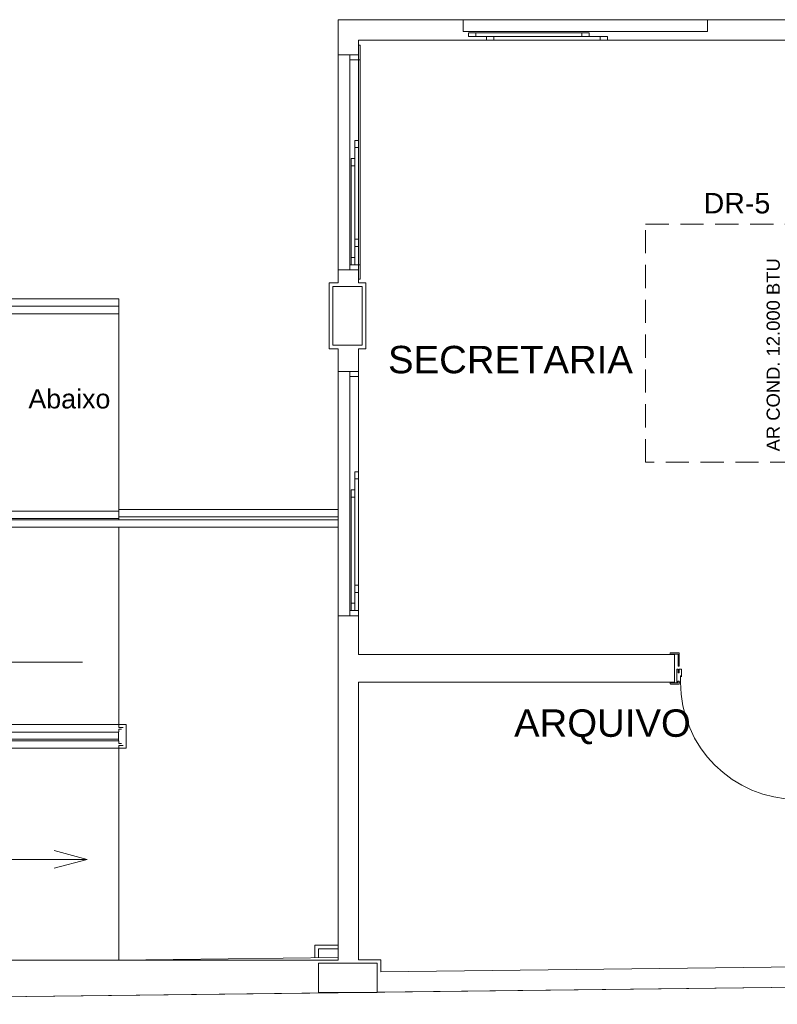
# Model space of a CAD drawing. Header units: millimetres. Extents: x 567 to 934, y -1 to 364.
# Tile 613 of 656: x 749 to 759, y 87 to 100. Entities that reach past the tile are written whole.
import ezdxf

# ---------------------------------------------------------------- set-up
doc = ezdxf.new("R2010")
doc.units = ezdxf.units.MM
doc.header["$MEASUREMENT"] = 0
for name, pattern in [('Dash', [0.00635, 0.003175, -0.003175]), ('HIDDEN2', [0.47625, 0.3175, -0.15875]), ('NULL', [0])]:
    doc.linetypes.add(name, pattern=pattern)
for name, color, linetype, lineweight in [('A-ANNO-NOTE', 7, 'Continuous', 13), ('A-AREA-IDEN', 7, 'Continuous', 9), ('A-FLOR-LEVL', 7, 'Continuous', 13), ('A-FLOR-LEVL-TEXT', 7, 'Continuous', 13), ('A-GLAZ', 7, 'Continuous', 13), ('A-GLAZ-SILL', 7, 'Continuous', 13), ('A-WALL', 7, 'Continuous', 25), ('ARQ-ALV-REB', 7, 'Continuous', 18), ('ARQ-ESQUAD', 7, 'Continuous', 25), ('C-PROP-LINE', 7, 'Continuous', 25), ('Corrimão', 7, 'Continuous', 13), ('DI-Detalhes', 1, 'HIDDEN2', 9), ('Inclinações no ponto', 7, 'Continuous', 9), ('S-COLS', 7, 'Continuous', 13), ('Textos', 7, 'Continuous', 9)]:
    doc.layers.add(name, color=color, linetype=linetype, lineweight=lineweight)
doc.layers.add('A-AREA', color=7, linetype='Dash', lineweight=13, true_color=0xc0c0c0)
doc.styles.add('Arial', font='arial.ttf')

msp = doc.modelspace()

# ---------------------------------------------------------------- linework, layer by layer
at = {"layer": 'A-AREA', "color": 8, "linetype": 'Continuous', "lineweight": 5}
for p, q in [((744.81, 96.544), (750.471, 96.544)), ((750.471, 96.544), (750.471, 96.445)), ((750.471, 96.343), (750.471, 93.667)), ((750.471, 93.543), (750.471, 93.524)), ((750.471, 93.524), (753.471, 93.524))]:
    msp.add_line(p, q, dxfattribs=at)
at = {"layer": 'A-FLOR-LEVL', "color": 8, "lineweight": 5}
for p, q in [((749.979, 96.544), (750.471, 96.544)), ((750.471, 96.445), (750.471, 96.544)), ((750.471, 93.667), (750.471, 96.343)), ((750.471, 93.423), (750.471, 90.686)), ((750.471, 90.661), (750.471, 90.624)), ((750.47, 90.524), (739.351, 90.524)), ((750.471, 90.466), (750.471, 90.504)), ((750.471, 87.504), (750.471, 90.441))]:
    msp.add_line(p, q, dxfattribs=at)
at = {"layer": 'A-GLAZ', "color": 8, "lineweight": 5}
for p, q in [((758.521, 100.363), (755.181, 100.363)), ((755.181, 100.363), (755.181, 100.203)), ((758.521, 100.203), (758.521, 100.363)), ((755.181, 100.203), (758.521, 100.203)), ((755.251, 100.133), (755.251, 100.183)), ((755.251, 100.183), (756.901, 100.183)), ((755.251, 100.133), (755.251, 100.183)), ((755.251, 100.183), (755.351, 100.183)), ((755.351, 100.183), (755.351, 100.133)), ((756.801, 100.133), (756.801, 100.183)), ((756.801, 100.183), (756.901, 100.183)), ((756.901, 100.183), (756.901, 100.133)), ((756.901, 100.183), (756.901, 100.133)), ((756.901, 100.133), (755.251, 100.133)), ((755.351, 100.133), (755.251, 100.133)), ((757.151, 100.133), (755.501, 100.133)), ((755.501, 100.133), (755.501, 100.083)), ((755.601, 100.133), (755.501, 100.133)), ((755.501, 100.133), (755.501, 100.083)), ((755.501, 100.083), (757.151, 100.083)), ((755.501, 100.083), (755.601, 100.083)), ((755.601, 100.083), (755.601, 100.133)), ((756.901, 100.133), (756.801, 100.133)), ((757.151, 100.133), (757.051, 100.133)), ((757.051, 100.133), (757.051, 100.083)), ((757.051, 100.083), (757.151, 100.083)), ((757.151, 100.083), (757.151, 100.133)), ((757.151, 100.083), (757.151, 100.133)), ((753.771, 100.013), (753.751, 100.013)), ((753.771, 99.813), (753.771, 100.013)), ((753.631, 99.883), (753.471, 99.883)), ((753.471, 99.883), (753.471, 96.943)), ((753.631, 96.943), (753.631, 99.883)), ((753.631, 99.813), (753.751, 99.813)), ((753.751, 99.883), (753.751, 99.813)), ((753.751, 99.813), (753.751, 99.883)), ((753.751, 99.813), (753.771, 99.813)), ((753.751, 98.713), (753.751, 99.813)), ((753.771, 99.813), (753.771, 97.013)), ((753.701, 98.713), (753.701, 97.263)), ((753.751, 98.713), (753.701, 98.713)), ((753.701, 98.713), (753.701, 98.613)), ((753.751, 98.713), (753.701, 98.713)), ((753.751, 97.263), (753.751, 98.713)), ((753.751, 98.613), (753.751, 98.713)), ((753.701, 98.613), (753.751, 98.613)), ((753.651, 98.463), (753.701, 98.463)), ((753.651, 97.013), (753.651, 98.463)), ((753.651, 98.463), (753.701, 98.463)), ((753.651, 98.363), (753.651, 98.463)), ((753.701, 98.463), (753.701, 97.013)), ((753.701, 98.463), (753.701, 98.363)), ((753.701, 98.363), (753.651, 98.363)), ((753.701, 97.363), (753.701, 97.263)), ((753.751, 97.363), (753.701, 97.363)), ((753.751, 97.263), (753.751, 97.363)), ((753.701, 97.263), (753.751, 97.263)), ((753.701, 97.263), (753.751, 97.263)), ((753.751, 97.013), (753.751, 97.263)), ((753.651, 97.113), (753.701, 97.113)), ((753.651, 97.013), (753.651, 97.113)), ((753.701, 97.113), (753.701, 97.013)), ((753.471, 96.943), (753.631, 96.943)), ((753.651, 97.013), (753.631, 97.013)), ((753.701, 97.013), (753.651, 97.013)), ((753.701, 97.013), (753.651, 97.013)), ((753.751, 97.013), (753.701, 97.013)), ((753.771, 97.013), (753.751, 97.013)), ((753.751, 97.013), (753.751, 96.943)), ((753.751, 96.943), (753.751, 97.013)), ((753.771, 96.813), (753.771, 97.013)), ((753.751, 96.813), (753.771, 96.813)), ((753.631, 95.553), (753.471, 95.553)), ((753.471, 95.553), (753.471, 92.213)), ((753.631, 92.213), (753.631, 95.553)), ((753.631, 95.483), (753.751, 95.483)), ((753.751, 95.483), (753.751, 95.553)), ((753.701, 94.183), (753.701, 92.533)), ((753.751, 94.183), (753.701, 94.183)), ((753.701, 94.183), (753.701, 94.083)), ((753.751, 94.183), (753.701, 94.183)), ((753.751, 92.533), (753.751, 94.183)), ((753.751, 94.083), (753.751, 94.183)), ((753.701, 94.083), (753.751, 94.083)), ((753.651, 93.933), (753.701, 93.933)), ((753.651, 92.283), (753.651, 93.933)), ((753.651, 93.933), (753.701, 93.933)), ((753.651, 93.833), (753.651, 93.933)), ((753.701, 93.833), (753.651, 93.833)), ((753.701, 93.933), (753.701, 92.283)), ((753.701, 93.933), (753.701, 93.833)), ((753.701, 92.633), (753.701, 92.533)), ((753.751, 92.633), (753.701, 92.633)), ((753.751, 92.533), (753.751, 92.633)), ((753.701, 92.533), (753.751, 92.533)), ((753.701, 92.533), (753.751, 92.533)), ((753.651, 92.383), (753.701, 92.383)), ((753.651, 92.283), (753.651, 92.383)), ((753.701, 92.383), (753.701, 92.283)), ((753.651, 92.283), (753.631, 92.283)), ((753.701, 92.283), (753.651, 92.283)), ((753.701, 92.283), (753.651, 92.283)), ((753.751, 92.283), (753.701, 92.283)), ((753.751, 92.213), (753.751, 92.283)), ((753.471, 92.213), (753.631, 92.213))]:
    msp.add_line(p, q, dxfattribs=at)
at = {"layer": 'A-GLAZ-SILL', "color": 8, "lineweight": 5}
for p, q in [((753.751, 99.813), (753.751, 98.713)), ((753.751, 97.263), (753.751, 97.013)), ((753.751, 95.483), (753.751, 94.183)), ((753.751, 92.533), (753.751, 92.283))]:
    msp.add_line(p, q, dxfattribs=at)
at = {"layer": 'A-WALL', "color": 8, "lineweight": 5}
for p, q in [((753.471, 100.363), (753.471, 99.883)), ((755.181, 100.363), (753.471, 100.363)), ((760.68, 100.363), (758.521, 100.363)), ((753.751, 99.883), (753.751, 100.083)), ((753.751, 100.083), (755.501, 100.083)), ((757.151, 100.083), (760.68, 100.083)), ((753.631, 99.883), (753.751, 99.883)), ((753.471, 96.943), (753.471, 96.763)), ((753.751, 96.943), (753.631, 96.943)), ((753.751, 96.763), (753.751, 96.943)), ((753.348, 96.763), (753.348, 95.862)), ((753.471, 96.763), (753.348, 96.763)), ((753.398, 95.912), (753.398, 96.713)), ((753.398, 96.713), (753.471, 96.713)), ((753.471, 96.713), (753.751, 96.713)), ((753.848, 96.763), (753.751, 96.763)), ((753.751, 96.713), (753.798, 96.713)), ((753.798, 96.713), (753.798, 95.912)), ((753.848, 95.862), (753.848, 96.763)), ((753.348, 95.862), (753.471, 95.862)), ((753.471, 95.912), (753.398, 95.912)), ((753.471, 95.913), (753.471, 95.912)), ((753.751, 95.913), (753.471, 95.913)), ((753.471, 95.862), (753.471, 95.553)), ((753.751, 95.912), (753.751, 95.913)), ((753.798, 95.912), (753.751, 95.912)), ((753.751, 95.553), (753.751, 95.862)), ((753.751, 95.862), (753.848, 95.862)), ((753.631, 95.553), (753.751, 95.553)), ((753.471, 92.213), (753.471, 87.504)), ((753.751, 92.213), (753.631, 92.213)), ((753.751, 91.683), (753.751, 92.213)), ((758.012, 91.683), (753.751, 91.683)), ((758.071, 91.683), (758.014, 91.683)), ((758.071, 91.303), (758.071, 91.683)), ((753.751, 91.303), (758.012, 91.303)), ((753.751, 87.511), (753.751, 91.303)), ((758.014, 91.303), (758.071, 91.303)), ((753.154, 87.536), (753.154, 87.711)), ((753.154, 87.711), (753.471, 87.711)), ((753.204, 87.661), (753.204, 87.536)), ((753.471, 87.661), (753.204, 87.661)), ((753.471, 87.504), (733.61, 87.504)), ((750.466, 87.504), (753.471, 87.539)), ((754.054, 87.511), (753.751, 87.511)), ((754.054, 87.346), (754.054, 87.511)), ((753.204, 87.061), (753.204, 87.461)), ((753.204, 87.461), (753.751, 87.461)), ((753.751, 87.461), (754.004, 87.461)), ((754.004, 87.461), (754.004, 87.345)), ((759.951, 87.416), (754.054, 87.346)), ((754.004, 87.345), (754.004, 87.065)), ((754.004, 87.065), (765.31, 87.199)), ((753.471, 87.059), (740.061, 86.901)), ((753.674, 87.061), (753.204, 87.061)), ((753.471, 87.059), (753.674, 87.061))]:
    msp.add_line(p, q, dxfattribs=at)
at = {"layer": 'ARQ-ALV-REB', "color": 8, "lineweight": 5}
for p, q in [((744.81, 96.544), (750.471, 96.544)), ((750.471, 96.544), (750.471, 96.445)), ((750.471, 96.343), (750.471, 93.667)), ((750.471, 93.543), (750.471, 93.524)), ((750.471, 93.524), (753.471, 93.524))]:
    msp.add_line(p, q, dxfattribs=at)
at = {"layer": 'ARQ-ESQUAD', "color": 8, "lineweight": 5}
for p, q in [((758.012, 91.703), (758.012, 91.683)), ((758.012, 91.683), (758.014, 91.683)), ((758.014, 91.683), (758.023, 91.689)), ((758.132, 91.707), (758.016, 91.707)), ((758.023, 91.689), (758.121, 91.689)), ((758.121, 91.689), (758.121, 91.523)), ((758.132, 91.523), (758.132, 91.707)), ((758.12, 91.483), (758.1, 91.483)), ((758.1, 91.483), (758.1, 91.303)), ((758.12, 91.431), (758.12, 91.483)), ((758.132, 91.431), (758.12, 91.431)), ((758.121, 91.523), (758.132, 91.523)), ((758.164, 91.483), (758.132, 91.483)), ((758.132, 91.483), (758.132, 91.431)), ((758.164, 91.388), (758.164, 91.483)), ((758.014, 91.303), (758.012, 91.303)), ((758.012, 91.303), (758.012, 91.283)), ((758.023, 91.296), (758.014, 91.303)), ((758.016, 91.279), (758.132, 91.279)), ((758.114, 91.296), (758.023, 91.296)), ((758.1, 91.303), (758.114, 91.303)), ((758.132, 91.319), (758.114, 91.319)), ((758.114, 91.319), (758.114, 91.296)), ((758.114, 91.303), (758.114, 91.296)), ((758.132, 91.319), (758.132, 91.303)), ((758.132, 91.279), (758.132, 91.303)), ((758.132, 91.303), (758.151, 91.303)), ((758.155, 91.388), (758.151, 91.388)), ((758.151, 91.388), (758.151, 91.38)), ((758.151, 91.303), (758.151, 91.388)), ((758.151, 91.388), (758.164, 91.388)), ((758.16, 91.396), (758.155, 91.396)), ((758.155, 91.396), (758.155, 91.388)), ((758.16, 91.388), (758.16, 91.396)), ((758.164, 91.388), (758.16, 91.388)), ((758.164, 91.38), (758.164, 91.388))]:
    msp.add_line(p, q, dxfattribs=at)
for centre, radius, start, end in [((758.016, 91.703), 0.004, 90, 180), ((758.016, 91.283), 0.004, 180, 270), ((758.157, 91.389), 0.0105, 231.724, 308.276), ((759.751, 91.303), 1.6, 180, 270)]:
    msp.add_arc(centre, radius, start, end, dxfattribs=at)
at = {"layer": 'C-PROP-LINE', "color": 8, "lineweight": 5}
msp.add_line((740.061, 86.901), (765.302, 87.199), dxfattribs=at)
at = {"layer": 'Corrimão', "color": 8, "lineweight": 5}
for p, q in [((741.415, 96.445), (750.471, 96.445)), ((750.471, 96.445), (750.471, 96.343)), ((741.415, 96.343), (750.471, 96.343)), ((739.351, 93.645), (750.471, 93.645)), ((753.471, 93.667), (750.471, 93.667)), ((750.471, 93.667), (750.471, 93.576)), ((750.471, 93.577), (750.471, 93.543)), ((750.471, 93.566), (753.471, 93.566)), ((739.352, 93.543), (750.471, 93.543)), ((750.471, 93.525), (739.352, 93.525)), ((750.471, 93.423), (739.351, 93.423)), ((753.471, 93.423), (750.471, 93.423)), ((750.471, 90.725), (739.351, 90.725)), ((750.47, 90.623), (739.351, 90.623)), ((750.47, 90.505), (750.47, 90.623)), ((750.572, 90.725), (750.471, 90.725)), ((750.534, 90.686), (750.471, 90.686)), ((750.508, 90.661), (750.471, 90.661)), ((750.572, 90.403), (750.572, 90.725)), ((739.351, 90.505), (750.47, 90.505)), ((750.471, 90.466), (750.508, 90.466)), ((739.351, 90.403), (750.471, 90.403)), ((750.471, 90.441), (750.534, 90.441)), ((750.471, 90.403), (750.572, 90.403))]:
    msp.add_line(p, q, dxfattribs=at)
at = {"layer": 'DI-Detalhes'}
msp.add_lwpolyline([(757.674, 97.568), (760.172, 97.568), (760.172, 94.311), (757.674, 94.311), (757.674, 97.568)], dxfattribs=at)
at = {"layer": 'Inclinações no ponto', "color": 8, "lineweight": 5}
for p, q in [((749.977, 91.578), (739.95, 91.578)), ((750.041, 88.882), (749.591, 89.002)), ((740.141, 88.882), (750.041, 88.882)), ((750.041, 88.882), (749.591, 88.761))]:
    msp.add_line(p, q, dxfattribs=at)
at = {"layer": 'S-COLS', "color": 8, "lineweight": 5}
for p, q in [((753.471, 96.713), (753.398, 96.713)), ((753.398, 96.713), (753.398, 95.913)), ((753.751, 96.713), (753.471, 96.713)), ((753.798, 96.713), (753.751, 96.713)), ((753.798, 95.913), (753.798, 96.713)), ((753.398, 95.913), (753.471, 95.913)), ((753.471, 95.913), (753.751, 95.913)), ((753.751, 95.913), (753.798, 95.913)), ((753.471, 87.461), (753.204, 87.461)), ((753.204, 87.461), (753.204, 87.224)), ((753.751, 87.461), (753.471, 87.461)), ((754.004, 87.461), (753.751, 87.461)), ((754.004, 87.345), (754.004, 87.461)), ((754.004, 87.065), (754.004, 87.345)), ((753.204, 87.224), (753.204, 87.061)), ((753.204, 87.061), (753.471, 87.061)), ((753.471, 87.061), (753.674, 87.061)), ((753.674, 87.061), (754.004, 87.061)), ((754.004, 87.061), (754.004, 87.065))]:
    msp.add_line(p, q, dxfattribs=at)

# ---------------------------------------------------------------- texts
at = {"layer": 'A-ANNO-NOTE', "color": 8, "linetype": 'NULL', "lineweight": 5, "insert": (759.511, 94.46), "char_height": 0.18, "width": 5.28256, "attachment_point": 7, "rotation": 90.0002, "line_spacing_factor": 0.9, "style": 'Arial'}
msp.add_mtext('AR COND. 12.000 BTU', dxfattribs=at)
at = {"layer": 'A-AREA-IDEN', "color": 8, "linetype": 'NULL', "lineweight": 5, "char_height": 0.375, "attachment_point": 7, "line_spacing_factor": 0.9, "style": 'Arial'}
for s, insert, width in [('SECRETARIA', (754.153, 95.523), 6.69741), ('ARQUIVO', (755.876, 90.455), 4.83327)]:
    msp.add_mtext(s, dxfattribs=dict(at, insert=insert, width=width))
at = {"layer": 'A-FLOR-LEVL-TEXT', "color": 8, "linetype": 'NULL', "lineweight": 5, "insert": (749.236, 95.044), "char_height": 0.2625, "width": 2.24245, "attachment_point": 7, "line_spacing_factor": 0.9, "style": 'Arial'}
msp.add_mtext('Abaixo', dxfattribs=at)
at = {"layer": 'Textos', "linetype": 'NULL', "insert": (758.923, 97.71), "char_height": 0.28, "width": 1.82555, "attachment_point": 8, "line_spacing_factor": 0.6, "style": 'Arial'}
msp.add_mtext('DR-5', dxfattribs=at)

doc.saveas('drawing.dxf')
